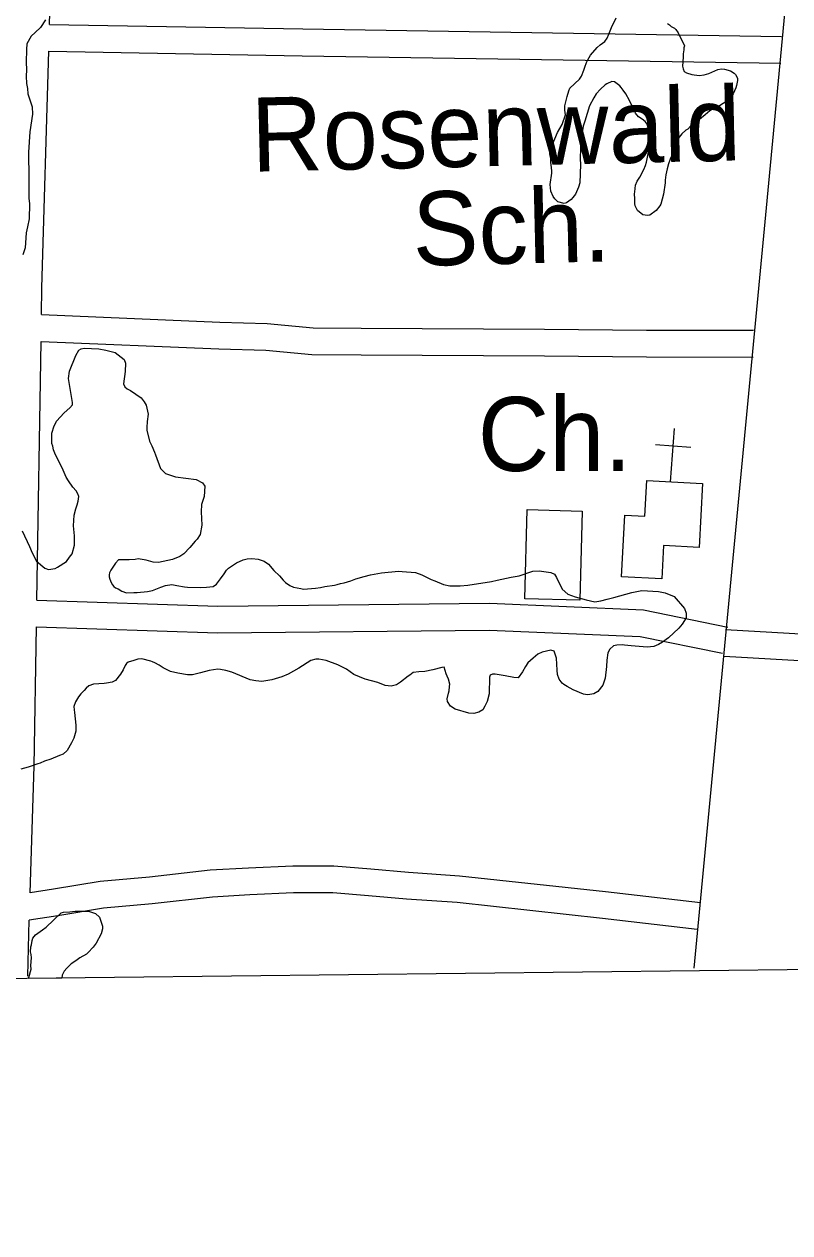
# Model space of a CAD drawing. Extents: x 3677843 to 3715951, y 511991 to 537744.
# Drawn here: x 3706897 to 3707756, y 517405 to 518760 of the extents above; entities that cross this region are included whole.
import ezdxf

# ---------------------------------------------------------------- set-up
doc = ezdxf.new("R2010")
doc.units = 0
for name, color, linetype in [('V-BLDG-IDEN', 7, 'Continuous'), ('V-BLDG-OTLN', 7, 'Continuous'), ('V-GRID-FRAM', 7, 'Continuous'), ('V-ROAD-CNTR', 7, 'Continuous'), ('V-SITE-OTLN', 7, 'Continuous'), ('V-SITE-OTLN-IDEN', 7, 'Continuous'), ('V-SITE-VEGE', 7, 'Continuous')]:
    doc.layers.add(name, color=color, linetype=linetype)

msp = doc.modelspace()

# ---------------------------------------------------------------- linework, layer by layer
at = {"layer": 'V-BLDG-OTLN'}
msp.add_lwpolyline([(3707523, 518214.5), (3707520.3, 518114.5), (3707458.7, 518116.1), (3707461.4, 518216.1)], close=True, dxfattribs=at)
at = {"layer": 'V-GRID-FRAM'}
msp.add_lwpolyline([(3681899.6, 535587.1), (3713561.2, 535950.9), (3713778.1, 517769.3), (3682100.6, 517405.3), (3681899.6, 535587.1)], dxfattribs=at)
at = {"layer": 'V-ROAD-CNTR'}
for points in [[(3707948.2, 520855.7), (3707907.5, 520405.9), (3707840.7, 519733.4), (3707729.3, 518554.5), (3707648.2, 517702.1)], [(3706925.7, 518760.1), (3706929.9, 518904.4), (3706934.5, 519059.4)], [(3706925.7, 518760.1), (3707209.6, 518755), (3707746.3, 518746.7)], [(3706916.7, 518434.7), (3706917.2, 518464.6), (3706924.9, 518730.1)], [(3706924.9, 518730.1), (3707209.1, 518725), (3707745.8, 518716.7)], [(3706916.7, 518434.7), (3707116.7, 518426.2), (3707169.9, 518424.7), (3707221.3, 518420), (3707275.3, 518419.5), (3707480.8, 518418.5), (3707595.2, 518417.4), (3707714.9, 518417.2)], [(3706911.6, 518114.7), (3706916.2, 518404.6)], [(3706916.2, 518404.6), (3707115.6, 518396.3), (3707168.1, 518394.8), (3707219.8, 518390), (3707275.1, 518389.5), (3707480.6, 518388.5), (3707595, 518387.4), (3707714.8, 518387.2)], [(3706911.6, 518114.7), (3707114.5, 518107.8), (3707419.1, 518111.1), (3707591.7, 518103.7), (3707686.2, 518084.4)], [(3706904.1, 517786.5), (3706908.6, 517928.6), (3706911.1, 518084.7)], [(3706911.1, 518084.7), (3707114.1, 518077.8), (3707418.6, 518081.1), (3707588, 518073.8), (3707680.2, 518055)], [(3707962.7, 518065.3), (3707683.7, 518081.4)], [(3708026.4, 518031.6), (3707682, 518051.4)], [(3707655.5, 517775.2), (3707549, 517787.6), (3707385.5, 517805.3), (3707328.3, 517809.1), (3707286, 517813), (3707244.6, 517816.4), (3707198.6, 517816.4), (3707148.7, 517814.3), (3707105.7, 517811.7), (3707037.7, 517804.2), (3706982.6, 517799.2), (3706930.2, 517790.5), (3706904.1, 517786.5)], [(3707652, 517745.4), (3707545.6, 517757.8), (3707382.9, 517775.5), (3707325.9, 517779.2), (3707283.4, 517783.1), (3707243.4, 517786.4), (3707199.2, 517786.4), (3707150.2, 517784.4), (3707108.3, 517781.8), (3707040.7, 517774.3), (3706986.4, 517769.4), (3706934.9, 517760.8), (3706902.9, 517756)], [(3706901.6, 517693.1), (3706902.9, 517756)]]:
    msp.add_lwpolyline(points, dxfattribs=at)
at = {"layer": 'V-SITE-OTLN'}
for p, q in [((3707622, 518247.2), (3707626.5, 518307.1)), ((3707644.9, 518285.6), (3707605, 518288.6))]:
    msp.add_line(p, q, dxfattribs=at)
msp.add_lwpolyline([(3707567.2, 518140.8), (3707570.9, 518209.8), (3707593.2, 518208.6), (3707595.3, 518248.6), (3707657.8, 518245.3), (3707654.1, 518173.8), (3707614.2, 518175.9), (3707612.2, 518138.5)], close=True, dxfattribs=at)
at = {"layer": 'V-SITE-VEGE'}
for p, q in [((3706938.9, 517764), (3706941.5, 517764.7)), ((3706941.5, 517764.7), (3706948.6, 517765.2)), ((3706948.6, 517765.2), (3706954.5, 517766.1)), ((3706954.5, 517766.1), (3706969.3, 517765.8)), ((3706969.3, 517765.8), (3706977.4, 517763.3)), ((3706921.9, 517747.8), (3706938.9, 517764)), ((3706977.4, 517763.3), (3706981.7, 517759.1)), ((3706981.7, 517759.1), (3706982.4, 517756.9)), ((3706982.4, 517756.9), (3706985.1, 517749.1)), ((3706907.1, 517735.6), (3706910.2, 517739.2)), ((3706910.2, 517739.2), (3706917.7, 517745)), ((3706917.7, 517745), (3706921.9, 517747.8)), ((3706983.8, 517740.6), (3706977.9, 517730)), ((3706985, 517746.1), (3706983.8, 517740.6)), ((3706985.1, 517749.1), (3706985, 517746.1)), ((3706904.5, 517720.5), (3706904.7, 517726.1)), ((3706904.7, 517726.1), (3706905.5, 517728.3)), ((3706905.5, 517728.3), (3706906.3, 517733.1)), ((3706906.3, 517733.1), (3706907.1, 517735.6)), ((3706974.5, 517725.7), (3706969.2, 517719.6)), ((3706977.9, 517730), (3706974.5, 517725.7)), ((3706905.2, 517717.2), (3706904.5, 517720.5)), ((3706904.8, 517705), (3706905.4, 517713.5)), ((3706905.4, 517713.5), (3706905.2, 517717.2)), ((3706955.2, 517710.3), (3706950, 517706.8)), ((3706959.8, 517713.5), (3706955.2, 517710.3)), ((3706967.3, 517717.8), (3706959.8, 517713.5)), ((3706969.2, 517719.6), (3706967.3, 517717.8)), ((3706902.6, 517691.4), (3706905.1, 517700.9)), ((3706905.1, 517700.9), (3706904.8, 517705)), ((3706942, 517698.5), (3706940, 517694.1)), ((3706945, 517702.1), (3706942, 517698.5)), ((3706950, 517706.8), (3706945, 517702.1)), ((3706902.4, 517690.3), (3706902.6, 517691.4)), ((3706939.6, 517690.7), (3706902.4, 517690.3)), ((3706940, 517694.1), (3706939.6, 517690.7))]:
    msp.add_line(p, q, dxfattribs=at)
for points in [[(3707515.3, 518569.6), (3707512.6, 518566), (3707510.7, 518563.9), (3707505.4, 518559.9), (3707502.8, 518559.3), (3707495.5, 518561.3), (3707492.2, 518564.7), (3707490.4, 518567), (3707488, 518573), (3707487.1, 518580.7), (3707488.9, 518593.3), (3707489, 518595.9), (3707488.7, 518599.2), (3707487.8, 518605.5), (3707487.9, 518609.6), (3707487.2, 518612.9), (3707486.6, 518615.5), (3707487.4, 518620.3), (3707489.4, 518624.7), (3707495.3, 518638.9), (3707500.4, 518648), (3707504.3, 518658.6), (3707503.7, 518663.8), (3707503.5, 518669), (3707506, 518679.3), (3707508, 518685.5), (3707509.2, 518688.8), (3707519.8, 518698.9), (3707522.1, 518702.2), (3707524.9, 518708.7), (3707526.1, 518712), (3707527.7, 518717.5), (3707529.3, 518720.4), (3707532.4, 518725.5), (3707539.6, 518734.2), (3707543, 518737.1), (3707548.3, 518741), (3707551, 518744.6), (3707553, 518749), (3707555.8, 518756.7), (3707560.9, 518767.3)], [(3706921.4, 518765.2), (3706915.8, 518756.8), (3706909.5, 518751.2), (3706905, 518746.9), (3706900.3, 518738.5), (3706899.8, 518731.8)], [(3707618.7, 518761.3), (3707620.9, 518759.8), (3707622.7, 518757.9), (3707626.3, 518755.9), (3707627.8, 518754.4), (3707630.6, 518750.6)], [(3707630.6, 518750.6), (3707637.6, 518736), (3707636.8, 518733.8), (3707636.8, 518731.6), (3707636.3, 518727.2), (3707636.2, 518723.5), (3707635.5, 518713.2), (3707636.2, 518710.2), (3707637.2, 518707.2), (3707639.8, 518705.7), (3707646, 518704), (3707654.1, 518702.7), (3707659.7, 518703.6), (3707664.9, 518705), (3707671.6, 518708.1), (3707675, 518709.5), (3707679.1, 518710.2), (3707682.4, 518710.1), (3707689.4, 518708), (3707693.4, 518705.3), (3707694.8, 518703.8), (3707697.3, 518699.7), (3707697.2, 518697.1), (3707696, 518691.6), (3707695.1, 518689), (3707692.4, 518682.1), (3707688.2, 518676.6), (3707684.8, 518673.8), (3707681, 518671.3), (3707675.7, 518668.1), (3707670.1, 518665.7), (3707666, 518663.2), (3707660.7, 518658.9), (3707650.5, 518650.3), (3707644.5, 518646), (3707641.4, 518642.8), (3707639.2, 518641.7), (3707634.6, 518637.4), (3707631.6, 518633.8), (3707629.6, 518630.2), (3707628, 518624.7), (3707624.8, 518617), (3707623.6, 518613.3), (3707621.7, 518608.9), (3707619.7, 518603.8), (3707618.1, 518598.3), (3707616.8, 518591.3), (3707616.2, 518585.4), (3707616.1, 518582.5), (3707614.3, 518569.6), (3707611.1, 518558.6), (3707609.9, 518556.8), (3707606.1, 518551.3), (3707598.9, 518546.3), (3707596.3, 518545.7), (3707590.8, 518546.6), (3707585, 518551.5), (3707582.2, 518556.8), (3707581.9, 518559.4), (3707582, 518564.5), (3707581.8, 518570.1), (3707581.9, 518572.3), (3707582.8, 518579.7), (3707584.8, 518584.4), (3707587.5, 518588.8), (3707592.2, 518597.5), (3707593.8, 518601.9), (3707595, 518605.6), (3707597.5, 518617), (3707598, 518624), (3707598.5, 518628.4), (3707598.2, 518631.4), (3707597.7, 518640.3), (3707597.1, 518644.3), (3707595.7, 518648.4), (3707593.6, 518651.1), (3707590.3, 518653.8), (3707586, 518656.5), (3707582.8, 518660.6), (3707576.1, 518674.8), (3707571.9, 518682.3), (3707569, 518686.5), (3707566.5, 518689.5), (3707565.1, 518691.4), (3707559.3, 518695.6), (3707556.4, 518696.1), (3707550.7, 518693.6), (3707548.9, 518692.2), (3707543.6, 518687.5), (3707538.6, 518682.1), (3707535.9, 518677.8), (3707531.2, 518669), (3707526, 518651.8), (3707524, 518645.9), (3707522.6, 518636.7), (3707521.1, 518621.2), (3707520.8, 518609.4), (3707521, 518603.1), (3707520.4, 518582.4), (3707518.8, 518577.7), (3707515.3, 518569.6)], [(3706899.8, 518731.8), (3706899.4, 518717.8), (3706899.9, 518709.3), (3706899.7, 518702.2), (3706900.1, 518694), (3706901, 518688.2), (3706901.5, 518682.4), (3706906.2, 518667.6), (3706906.7, 518659.4), (3706903.8, 518639.8), (3706902.2, 518616.7), (3706902, 518610.2), (3706902.1, 518603.8), (3706902.4, 518600.4), (3706902.7, 518585), (3706902.4, 518576.9), (3706902.5, 518565.3), (3706903.3, 518558.8), (3706902.9, 518542.2), (3706900.9, 518533), (3706899.7, 518526.3), (3706898.3, 518509.6), (3706895.7, 518501.9)], [(3706895.2, 518192.3), (3706903.2, 518174.7), (3706906.4, 518167.5), (3706911.3, 518158.5), (3706920.6, 518150.5), (3706924.7, 518149), (3706932.2, 518150.2), (3706934.6, 518151.5), (3706944.6, 518158), (3706948.2, 518162.7), (3706951.3, 518166.7), (3706953.6, 518176.1), (3706953.6, 518186.7), (3706952.8, 518197.9), (3706953.5, 518209.8), (3706955.4, 518216.9), (3706956.9, 518221.6), (3706958, 518225.7), (3706958.5, 518230.8), (3706957.6, 518233.8), (3706955.6, 518237.3), (3706952, 518241.1), (3706947.1, 518248.4), (3706944.4, 518252.6), (3706940.9, 518260.5), (3706931.6, 518279.5), (3706930.3, 518283.2), (3706929.4, 518287.3), (3706928.5, 518290.4), (3706928.4, 518302), (3706931, 518310.1), (3706932.5, 518312.8), (3706933.5, 518315.1), (3706942, 518324.8), (3706948.6, 518330.4), (3706951.4, 518333.7), (3706951.4, 518336.1), (3706949.1, 518349.7), (3706947.1, 518363.1), (3706948.3, 518371.2), (3706955.2, 518389), (3706958.5, 518394.7), (3706961.2, 518396.4), (3706964.7, 518397.3), (3706981, 518396.5), (3706988.7, 518394.9), (3706999.2, 518392.3), (3707009.6, 518384.5), (3707011.1, 518380.4), (3707010.6, 518370.9), (3707008.8, 518357), (3707010.1, 518353.9), (3707012.8, 518351.4), (3707016.4, 518349.6), (3707028.5, 518341.5), (3707031.8, 518337), (3707034, 518333.2), (3707036.5, 518323.2), (3707035.2, 518314.8), (3707034.7, 518308.3), (3707035, 518305.3), (3707037.7, 518292.9), (3707040.3, 518287.8), (3707043.5, 518280.5), (3707044.5, 518277.4), (3707050.2, 518262.3), (3707055.8, 518256.7), (3707066.9, 518252.7), (3707090.3, 518250), (3707097.4, 518246.1), (3707100, 518242.3), (3707099, 518230.7), (3707096, 518222)], [(3707096, 518222), (3707095.8, 518213.5), (3707096.4, 518198.8), (3707094.5, 518188.3), (3707091.3, 518183), (3707089.1, 518180.7), (3707083.2, 518173.7), (3707076.5, 518166.7), (3707071.7, 518163.4), (3707063.8, 518160.2), (3707048, 518156.9), (3707041.9, 518157.1), (3707034.1, 518159.3), (3707025.3, 518160.9), (3707021.9, 518160.3), (3707015.1, 518159.8), (3707010.3, 518160), (3707002.9, 518159.8), (3706999.7, 518156.2), (3706994.4, 518148.1), (3706992.9, 518145.1), (3706992.5, 518143.1), (3706992.5, 518140.7), (3706993.4, 518138.3), (3706994.7, 518134.5), (3706996.3, 518131.8), (3706998, 518130), (3706999.6, 518128.6), (3707002.7, 518127.2), (3707006.7, 518124.7), (3707012.1, 518122.8), (3707020.3, 518123.3), (3707024, 518123.2), (3707035.6, 518124.3), (3707041.1, 518125.5), (3707050.4, 518129.3)], [(3707050.4, 518129.3), (3707055.8, 518131.2), (3707063, 518132), (3707068.4, 518131.2), (3707077.2, 518129.6), (3707080.3, 518129.2), (3707094.9, 518128.8), (3707101.7, 518129.3), (3707109.2, 518130.1), (3707113, 518132.4), (3707117.6, 518138.4), (3707121.5, 518144.1), (3707124.3, 518148.4), (3707126.4, 518150.4), (3707135.5, 518156.6), (3707143, 518159.8), (3707147.5, 518161.1), (3707152.6, 518161.3), (3707159.7, 518160.7), (3707166.5, 518158.2), (3707171.1, 518155), (3707177.4, 518148), (3707183.7, 518141.7), (3707187.7, 518137.2), (3707190.3, 518134.4), (3707195, 518130.9), (3707199.4, 518129.1), (3707207.5, 518127.5), (3707210.5, 518127), (3707223.8, 518128.1), (3707229.6, 518128.9), (3707234.4, 518129.8), (3707245.3, 518131.6), (3707248.4, 518132.2), (3707251.9, 518133.1), (3707256, 518134), (3707263.5, 518136.2), (3707269.3, 518138.4), (3707278.6, 518141.2), (3707285.5, 518143.1), (3707298.1, 518145.1), (3707305.6, 518145.9), (3707317.5, 518147), (3707321.3, 518146.9), (3707336.2, 518145.5), (3707343.3, 518142.9), (3707353.7, 518137.8), (3707357.7, 518136.4), (3707367.5, 518132), (3707374.6, 518130.8), (3707386.2, 518130.8), (3707394.7, 518131.3), (3707421.3, 518135.4), (3707427.8, 518136.9), (3707443.2, 518140.2), (3707452.5, 518142), (3707467.6, 518147), (3707474.7, 518147.5), (3707488, 518145.8), (3707492, 518143.7), (3707494.3, 518139.9), (3707500.4, 518127.1), (3707506.7, 518121.5), (3707515.1, 518118.2), (3707527.6, 518114.8), (3707537.1, 518112.9), (3707543.9, 518113.7), (3707550.8, 518115.6), (3707558.3, 518117.4), (3707578.5, 518123.3), (3707589.8, 518125.4), (3707608.5, 518124.2), (3707615.9, 518123), (3707626, 518118.6), (3707637.6, 518105.4), (3707639.5, 518100.2), (3707639.7, 518094.8), (3707635.1, 518087.8), (3707631.2, 518083.1), (3707619.7, 518072.2), (3707613.1, 518067.6), (3707608.6, 518065), (3707603.4, 518062.8), (3707595.9, 518062), (3707577.9, 518063.5), (3707570.5, 518064.3), (3707568.1, 518064.4), (3707562, 518064.2), (3707558.2, 518063.3), (3707554, 518059.7), (3707551.9, 518055.6), (3707550.6, 518047.5), (3707550.4, 518040.4), (3707548.7, 518027.2), (3707546.1, 518019.4), (3707540.5, 518012.1), (3707536, 518009.5), (3707529.2, 518008.6), (3707526.8, 518008.7), (3707524.4, 518009.1), (3707513, 518014.2)], [(3707513, 518014.2), (3707506, 518017.8), (3707502.3, 518020.2), (3707500.6, 518021.6), (3707497.3, 518026.2), (3707495.4, 518031.3), (3707494.9, 518036.1), (3707494.2, 518049.7), (3707491.7, 518057.3), (3707488, 518058.4), (3707478.1, 518056.3), (3707473.2, 518054), (3707468, 518049.4), (3707462.1, 518044.4), (3707459.6, 518040.4), (3707456, 518034.1), (3707451.1, 518027.4), (3707446.4, 518027.9), (3707436.5, 518029.8), (3707425.4, 518031.5), (3707422.3, 518031.6), (3707419.9, 518030.6), (3707419.1, 518028.2), (3707418.6, 518009.5), (3707416.4, 518000.8), (3707413.9, 517995.7), (3707411.4, 517991.7), (3707407.2, 517989.1), (3707401.4, 517987.6), (3707396, 517988), (3707380.4, 517992.5), (3707375.4, 517995.7), (3707372.1, 518000.9), (3707371.5, 518004), (3707373.1, 518010.4), (3707373.8, 518013.1), (3707374.3, 518017.9), (3707374.4, 518020.3), (3707373.2, 518026.1), (3707371.6, 518029.5), (3707370.6, 518031.9), (3707368.1, 518039.5), (3707365.7, 518039.2), (3707355.4, 518036.4), (3707346.5, 518034.6), (3707340, 518034.4), (3707333.6, 518033.6), (3707329.7, 518030.6), (3707327.7, 518029.3), (3707319.3, 518022.8), (3707314.8, 518019.5), (3707308.7, 518018.3), (3707301.9, 518019.1), (3707293.8, 518022.4), (3707279.6, 518026.2), (3707266.8, 518031.3), (3707258.8, 518037.3), (3707249.1, 518042), (3707235.9, 518046.8), (3707227.8, 518048.3), (3707224.4, 518048.4), (3707218.6, 518046.9), (3707205.4, 518038.4), (3707193.3, 518031.6), (3707186.1, 518028.7), (3707175.1, 518025.3), (3707163.9, 518023.5), (3707157.1, 518024), (3707150.6, 518025.2), (3707130.1, 518033.9), (3707123.4, 518035.8), (3707117.3, 518037), (3707114.6, 518037.1), (3707104.7, 518035.7), (3707095.1, 518033.2), (3707086.2, 518030.7), (3707080.4, 518030.9), (3707069.5, 518032.8), (3707061.4, 518034.8), (3707053, 518038.7), (3707048.7, 518041.9), (3707043.7, 518044.4), (3707041.3, 518045.5), (3707039.3, 518046.2), (3707029.1, 518048.9), (3707024.7, 518048.3), (3707020.3, 518047.1), (3707014.1, 518044.9), (3707012, 518043.6), (3707010.6, 518041.2), (3707008.4, 518036.5), (3707005.2, 518031.8), (3706999.6, 518024.5), (3706996.1, 518022.6), (3706989.6, 518021.7), (3706987.2, 518021.1), (3706975, 518020.4), (3706969.8, 518018.5), (3706966.7, 518015.9), (3706964.6, 518013.5), (3706960.7, 518009.6)], [(3706960.7, 518009.6), (3706958.3, 518006.2), (3706954.7, 518000.5), (3706952.9, 517995.5), (3706953.4, 517991.7), (3706953.7, 517988.7), (3706955.4, 517974.3), (3706955.2, 517967.9), (3706952.9, 517959.8), (3706950.4, 517954.7), (3706945.4, 517946), (3706940.9, 517942.1), (3706936.8, 517940.5), (3706927.1, 517936.3), (3706920.3, 517934.1), (3706915.1, 517931.9), (3706912.7, 517931.2), (3706901.7, 517927.5), (3706893.5, 517925.3)]]:
    msp.add_lwpolyline(points, dxfattribs=at)

# ---------------------------------------------------------------- texts
at = {"layer": 'V-BLDG-IDEN'}
for s, p in [('Rosenwald', (3707152.7, 518594.9)), ('Sch.', (3707333.5, 518489.3))]:
    msp.add_text(s, height=83, rotation=1.3443, dxfattribs=at).set_placement(p)
at = {"layer": 'V-SITE-OTLN-IDEN'}
msp.add_text('Ch.', height=83, dxfattribs=at).set_placement((3707405.9, 518259.4))

doc.saveas('drawing.dxf')
